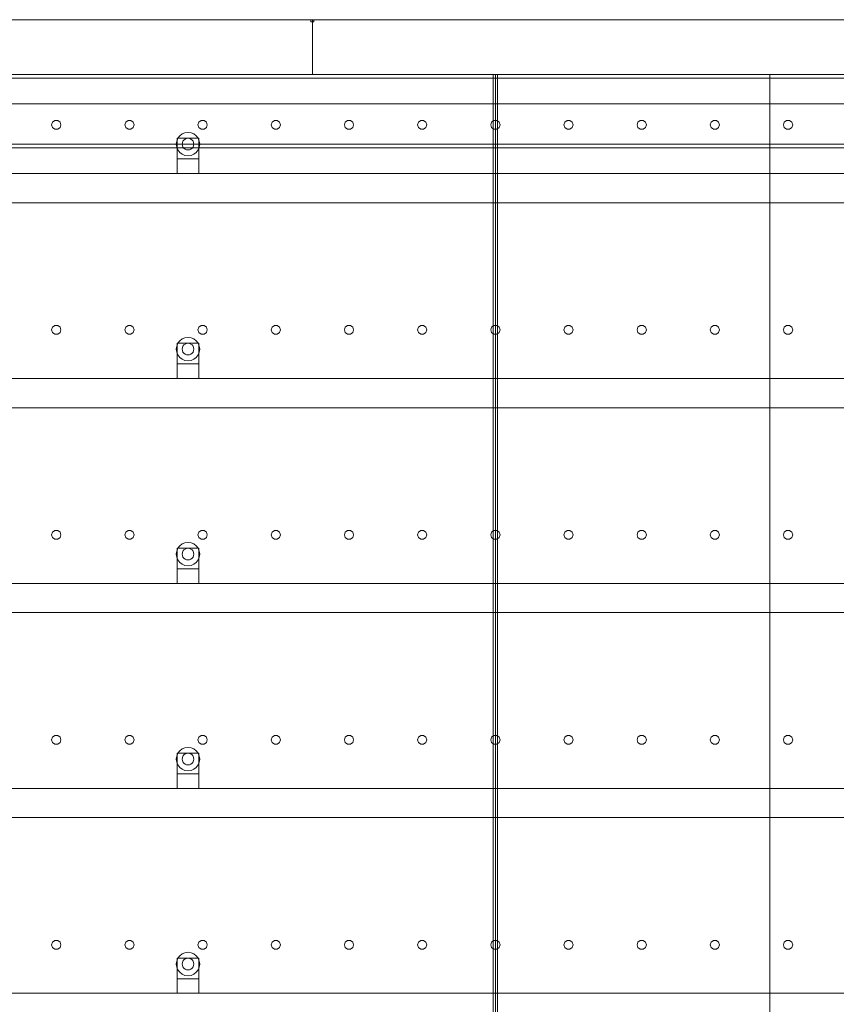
# Model space of a CAD drawing. Header units: millimetres. Extents: x -2233 to 65662, y -50530 to 6847.
# Tile 768 of 802: x 56811 to 57927, y 1655 to 3000. Entities that reach past the tile are written whole.
import ezdxf

# ---------------------------------------------------------------- set-up
doc = ezdxf.new("R2010")
doc.units = ezdxf.units.MM
doc.layers.add('lateral_secador', color=7, linetype='Continuous', lineweight=0)

msp = doc.modelspace()

# ---------------------------------------------------------------- linework, layer by layer
at = {"layer": 'lateral_secador'}
for p, q in [((56211.134, 3000), (57211.134, 3000)), ((57209.134, 3000), (57213.134, 3000)), ((57209.134, 3000), (57209.134, 2997)), ((57211.134, 2925), (57211.134, 3000)), ((57211.134, 3000), (58211.134, 3000)), ((57213.134, 2997), (57213.134, 3000)), ((57209.134, 2997), (57213.134, 2997)), ((40461.134, 2925), (60461.134, 2925)), ((40461.134, 2920), (60461.134, 2920)), ((56211.134, 2925), (57211.134, 2925)), ((56461.134, 2925), (57461.134, 2925)), ((57211.134, 2925), (58211.134, 2925)), ((57458.134, 2925), (57464.134, 2925)), ((57458.134, 2925), (57458.134, 60)), ((57461.134, 0), (57461.134, 2925)), ((57461.134, 2925), (57836.134, 2925)), ((57464.134, 60), (57464.134, 2925)), ((57836.134, 0), (57836.134, 2925)), ((57836.134, 2925), (58286.134, 2925)), ((57836.134, 2925), (57836.134, 1400)), ((40461.134, 2885), (60461.134, 2885)), ((56855.997, 2860.082), (56854.784, 2856.35)), ((56854.784, 2856.35), (56855.997, 2852.618)), ((56859.172, 2862.389), (56855.997, 2860.082)), ((56855.997, 2852.618), (56859.172, 2850.311)), ((56863.096, 2862.389), (56859.172, 2862.389)), ((56866.271, 2860.082), (56863.096, 2862.389)), ((56863.096, 2850.311), (56866.271, 2852.618)), ((56867.484, 2856.35), (56866.271, 2860.082)), ((56866.271, 2852.618), (56867.484, 2856.35)), ((56955.997, 2860.082), (56954.784, 2856.35)), ((56954.784, 2856.35), (56955.997, 2852.618)), ((56959.172, 2862.389), (56955.997, 2860.082)), ((56955.997, 2852.618), (56959.172, 2850.311)), ((56963.096, 2862.389), (56959.172, 2862.389)), ((56966.271, 2860.082), (56963.096, 2862.389)), ((56963.096, 2850.311), (56966.271, 2852.618)), ((56967.484, 2856.35), (56966.271, 2860.082)), ((56966.271, 2852.618), (56967.484, 2856.35)), ((57055.997, 2860.082), (57054.784, 2856.35)), ((57054.784, 2856.35), (57055.997, 2852.618)), ((57059.172, 2862.389), (57055.997, 2860.082)), ((57055.997, 2852.618), (57059.172, 2850.311)), ((57063.096, 2862.389), (57059.172, 2862.389)), ((57066.271, 2860.082), (57063.096, 2862.389)), ((57063.096, 2850.311), (57066.271, 2852.618)), ((57067.484, 2856.35), (57066.271, 2860.082)), ((57066.271, 2852.618), (57067.484, 2856.35)), ((57155.997, 2860.082), (57154.784, 2856.35)), ((57154.784, 2856.35), (57155.997, 2852.618)), ((57159.172, 2862.389), (57155.997, 2860.082)), ((57155.997, 2852.618), (57159.172, 2850.311)), ((57163.096, 2862.389), (57159.172, 2862.389)), ((57166.271, 2860.082), (57163.096, 2862.389)), ((57163.096, 2850.311), (57166.271, 2852.618)), ((57167.484, 2856.35), (57166.271, 2860.082)), ((57166.271, 2852.618), (57167.484, 2856.35)), ((57255.997, 2860.082), (57254.784, 2856.35)), ((57254.784, 2856.35), (57255.997, 2852.618)), ((57259.172, 2862.389), (57255.997, 2860.082)), ((57255.997, 2852.618), (57259.172, 2850.311)), ((57263.096, 2862.389), (57259.172, 2862.389)), ((57266.271, 2860.082), (57263.096, 2862.389)), ((57263.096, 2850.311), (57266.271, 2852.618)), ((57267.484, 2856.35), (57266.271, 2860.082)), ((57266.271, 2852.618), (57267.484, 2856.35)), ((57355.997, 2860.082), (57354.784, 2856.35)), ((57354.784, 2856.35), (57355.997, 2852.618)), ((57359.172, 2862.389), (57355.997, 2860.082)), ((57355.997, 2852.618), (57359.172, 2850.311)), ((57363.096, 2862.389), (57359.172, 2862.389)), ((57366.271, 2860.082), (57363.096, 2862.389)), ((57363.096, 2850.311), (57366.271, 2852.618)), ((57367.484, 2856.35), (57366.271, 2860.082)), ((57366.271, 2852.618), (57367.484, 2856.35)), ((57455.997, 2860.082), (57454.784, 2856.35)), ((57454.784, 2856.35), (57455.997, 2852.618)), ((57459.172, 2862.389), (57455.997, 2860.082)), ((57455.997, 2852.618), (57459.172, 2850.311)), ((57463.096, 2862.389), (57459.172, 2862.389)), ((57466.271, 2860.082), (57463.096, 2862.389)), ((57463.096, 2850.311), (57466.271, 2852.618)), ((57467.484, 2856.35), (57466.271, 2860.082)), ((57466.271, 2852.618), (57467.484, 2856.35)), ((57555.997, 2860.082), (57554.784, 2856.35)), ((57554.784, 2856.35), (57555.997, 2852.618)), ((57559.172, 2862.389), (57555.997, 2860.082)), ((57555.997, 2852.618), (57559.172, 2850.311)), ((57563.096, 2862.389), (57559.172, 2862.389)), ((57566.271, 2860.082), (57563.096, 2862.389)), ((57563.096, 2850.311), (57566.271, 2852.618)), ((57567.484, 2856.35), (57566.271, 2860.082)), ((57566.271, 2852.618), (57567.484, 2856.35)), ((57655.997, 2860.082), (57654.784, 2856.35)), ((57654.784, 2856.35), (57655.997, 2852.618)), ((57659.172, 2862.389), (57655.997, 2860.082)), ((57655.997, 2852.618), (57659.172, 2850.311)), ((57663.096, 2862.389), (57659.172, 2862.389)), ((57666.271, 2860.082), (57663.096, 2862.389)), ((57663.096, 2850.311), (57666.271, 2852.618)), ((57667.484, 2856.35), (57666.271, 2860.082)), ((57666.271, 2852.618), (57667.484, 2856.35)), ((57755.997, 2860.082), (57754.784, 2856.35)), ((57754.784, 2856.35), (57755.997, 2852.618)), ((57759.172, 2862.389), (57755.997, 2860.082)), ((57755.997, 2852.618), (57759.172, 2850.311)), ((57763.096, 2862.389), (57759.172, 2862.389)), ((57766.271, 2860.082), (57763.096, 2862.389)), ((57763.096, 2850.311), (57766.271, 2852.618)), ((57767.484, 2856.35), (57766.271, 2860.082)), ((57766.271, 2852.618), (57767.484, 2856.35)), ((57855.997, 2860.082), (57854.784, 2856.35)), ((57854.784, 2856.35), (57855.997, 2852.618)), ((57859.172, 2862.389), (57855.997, 2860.082)), ((57855.997, 2852.618), (57859.172, 2850.311)), ((57863.096, 2862.389), (57859.172, 2862.389)), ((57866.271, 2860.082), (57863.096, 2862.389)), ((57863.096, 2850.311), (57866.271, 2852.618)), ((57867.484, 2856.35), (57866.271, 2860.082)), ((57866.271, 2852.618), (57867.484, 2856.35)), ((56859.172, 2850.311), (56863.096, 2850.311)), ((56959.172, 2850.311), (56963.096, 2850.311)), ((57027.277, 2838), (57025.679, 2834.141)), ((57026.134, 2838), (57056.134, 2838)), ((57026.134, 2838), (57026.134, 2810)), ((57029.82, 2841.314), (57027.277, 2838)), ((57033.134, 2843.856), (57029.82, 2841.314)), ((57036.993, 2845.455), (57033.134, 2843.856)), ((57041.134, 2846), (57036.993, 2845.455)), ((57041.134, 2838), (57039.063, 2837.727)), ((57045.275, 2845.455), (57041.134, 2846)), ((57043.204, 2837.727), (57041.134, 2838)), ((57049.134, 2843.856), (57045.275, 2845.455)), ((57052.448, 2841.314), (57049.134, 2843.856)), ((57054.99, 2838), (57052.448, 2841.314)), ((57056.589, 2834.141), (57054.99, 2838)), ((57056.134, 2810), (57056.134, 2838)), ((57059.172, 2850.311), (57063.096, 2850.311)), ((57159.172, 2850.311), (57163.096, 2850.311)), ((57259.172, 2850.311), (57263.096, 2850.311)), ((57359.172, 2850.311), (57363.096, 2850.311)), ((57459.172, 2850.311), (57463.096, 2850.311)), ((57559.172, 2850.311), (57563.096, 2850.311)), ((57659.172, 2850.311), (57663.096, 2850.311)), ((57759.172, 2850.311), (57763.096, 2850.311)), ((57859.172, 2850.311), (57863.096, 2850.311)), ((40461.134, 2830), (60461.134, 2830)), ((40461.134, 2825), (60461.134, 2825)), ((57025.679, 2834.141), (57025.134, 2830)), ((57025.134, 2830), (57025.679, 2825.859)), ((57025.679, 2825.859), (57027.277, 2822)), ((57033.406, 2832.071), (57033.134, 2830)), ((57033.134, 2830), (57033.406, 2827.929)), ((57034.206, 2834), (57033.406, 2832.071)), ((57033.406, 2827.929), (57034.206, 2826)), ((57035.477, 2835.657), (57034.206, 2834)), ((57034.206, 2826), (57035.477, 2824.343)), ((57037.134, 2836.928), (57035.477, 2835.657)), ((57039.063, 2837.727), (57037.134, 2836.928)), ((57045.134, 2836.928), (57043.204, 2837.727)), ((57046.791, 2835.657), (57045.134, 2836.928)), ((57048.062, 2834), (57046.791, 2835.657)), ((57046.791, 2824.343), (57048.062, 2826)), ((57048.861, 2832.071), (57048.062, 2834)), ((57048.062, 2826), (57048.861, 2827.929)), ((57049.134, 2830), (57048.861, 2832.071)), ((57048.861, 2827.929), (57049.134, 2830)), ((57054.99, 2822), (57056.589, 2825.859)), ((57057.134, 2830), (57056.589, 2834.141)), ((57056.589, 2825.859), (57057.134, 2830)), ((57027.277, 2822), (57029.82, 2818.686)), ((57029.82, 2818.686), (57033.134, 2816.144)), ((57033.134, 2816.144), (57036.993, 2814.545)), ((57035.477, 2824.343), (57037.134, 2823.072)), ((57036.993, 2814.545), (57041.134, 2814)), ((57037.134, 2823.072), (57039.063, 2822.273)), ((57039.063, 2822.273), (57041.134, 2822)), ((57041.134, 2822), (57043.204, 2822.273)), ((57041.134, 2814), (57045.275, 2814.545)), ((57043.204, 2822.273), (57045.134, 2823.072)), ((57045.134, 2823.072), (57046.791, 2824.343)), ((57045.275, 2814.545), (57049.134, 2816.144)), ((57049.134, 2816.144), (57052.448, 2818.686)), ((57052.448, 2818.686), (57054.99, 2822)), ((57026.134, 2810), (57056.134, 2810)), ((57026.134, 2810), (57026.134, 2790)), ((57056.134, 2790), (57056.134, 2810)), ((40811.134, 2790), (60111.134, 2790)), ((57026.134, 2790), (57056.134, 2790)), ((40811.134, 2750), (60111.134, 2750)), ((56855.997, 2580.082), (56854.784, 2576.35)), ((56854.784, 2576.35), (56855.997, 2572.618)), ((56859.172, 2582.389), (56855.997, 2580.082)), ((56855.997, 2572.618), (56859.172, 2570.311)), ((56863.096, 2582.389), (56859.172, 2582.389)), ((56859.172, 2570.311), (56863.096, 2570.311)), ((56866.271, 2580.082), (56863.096, 2582.389)), ((56863.096, 2570.311), (56866.271, 2572.618)), ((56867.484, 2576.35), (56866.271, 2580.082)), ((56866.271, 2572.618), (56867.484, 2576.35)), ((56955.997, 2580.082), (56954.784, 2576.35)), ((56954.784, 2576.35), (56955.997, 2572.618)), ((56959.172, 2582.389), (56955.997, 2580.082)), ((56955.997, 2572.618), (56959.172, 2570.311)), ((56963.096, 2582.389), (56959.172, 2582.389)), ((56959.172, 2570.311), (56963.096, 2570.311)), ((56966.271, 2580.082), (56963.096, 2582.389)), ((56963.096, 2570.311), (56966.271, 2572.618)), ((56967.484, 2576.35), (56966.271, 2580.082)), ((56966.271, 2572.618), (56967.484, 2576.35)), ((57055.997, 2580.082), (57054.784, 2576.35)), ((57054.784, 2576.35), (57055.997, 2572.618)), ((57059.172, 2582.389), (57055.997, 2580.082)), ((57055.997, 2572.618), (57059.172, 2570.311)), ((57063.096, 2582.389), (57059.172, 2582.389)), ((57059.172, 2570.311), (57063.096, 2570.311)), ((57066.271, 2580.082), (57063.096, 2582.389)), ((57063.096, 2570.311), (57066.271, 2572.618)), ((57067.484, 2576.35), (57066.271, 2580.082)), ((57066.271, 2572.618), (57067.484, 2576.35)), ((57155.997, 2580.082), (57154.784, 2576.35)), ((57154.784, 2576.35), (57155.997, 2572.618)), ((57159.172, 2582.389), (57155.997, 2580.082)), ((57155.997, 2572.618), (57159.172, 2570.311)), ((57163.096, 2582.389), (57159.172, 2582.389)), ((57159.172, 2570.311), (57163.096, 2570.311)), ((57166.271, 2580.082), (57163.096, 2582.389)), ((57163.096, 2570.311), (57166.271, 2572.618)), ((57167.484, 2576.35), (57166.271, 2580.082)), ((57166.271, 2572.618), (57167.484, 2576.35)), ((57255.997, 2580.082), (57254.784, 2576.35)), ((57254.784, 2576.35), (57255.997, 2572.618)), ((57259.172, 2582.389), (57255.997, 2580.082)), ((57255.997, 2572.618), (57259.172, 2570.311)), ((57263.096, 2582.389), (57259.172, 2582.389)), ((57259.172, 2570.311), (57263.096, 2570.311)), ((57266.271, 2580.082), (57263.096, 2582.389)), ((57263.096, 2570.311), (57266.271, 2572.618)), ((57267.484, 2576.35), (57266.271, 2580.082)), ((57266.271, 2572.618), (57267.484, 2576.35)), ((57355.997, 2580.082), (57354.784, 2576.35)), ((57354.784, 2576.35), (57355.997, 2572.618)), ((57359.172, 2582.389), (57355.997, 2580.082)), ((57355.997, 2572.618), (57359.172, 2570.311)), ((57363.096, 2582.389), (57359.172, 2582.389)), ((57359.172, 2570.311), (57363.096, 2570.311)), ((57366.271, 2580.082), (57363.096, 2582.389)), ((57363.096, 2570.311), (57366.271, 2572.618)), ((57367.484, 2576.35), (57366.271, 2580.082)), ((57366.271, 2572.618), (57367.484, 2576.35)), ((57455.997, 2580.082), (57454.784, 2576.35)), ((57454.784, 2576.35), (57455.997, 2572.618)), ((57459.172, 2582.389), (57455.997, 2580.082)), ((57455.997, 2572.618), (57459.172, 2570.311)), ((57463.096, 2582.389), (57459.172, 2582.389)), ((57459.172, 2570.311), (57463.096, 2570.311)), ((57466.271, 2580.082), (57463.096, 2582.389)), ((57463.096, 2570.311), (57466.271, 2572.618)), ((57467.484, 2576.35), (57466.271, 2580.082)), ((57466.271, 2572.618), (57467.484, 2576.35)), ((57555.997, 2580.082), (57554.784, 2576.35)), ((57554.784, 2576.35), (57555.997, 2572.618)), ((57559.172, 2582.389), (57555.997, 2580.082)), ((57555.997, 2572.618), (57559.172, 2570.311)), ((57563.096, 2582.389), (57559.172, 2582.389)), ((57559.172, 2570.311), (57563.096, 2570.311)), ((57566.271, 2580.082), (57563.096, 2582.389)), ((57563.096, 2570.311), (57566.271, 2572.618)), ((57567.484, 2576.35), (57566.271, 2580.082)), ((57566.271, 2572.618), (57567.484, 2576.35)), ((57655.997, 2580.082), (57654.784, 2576.35)), ((57654.784, 2576.35), (57655.997, 2572.618)), ((57659.172, 2582.389), (57655.997, 2580.082)), ((57655.997, 2572.618), (57659.172, 2570.311)), ((57663.096, 2582.389), (57659.172, 2582.389)), ((57659.172, 2570.311), (57663.096, 2570.311)), ((57666.271, 2580.082), (57663.096, 2582.389)), ((57663.096, 2570.311), (57666.271, 2572.618)), ((57667.484, 2576.35), (57666.271, 2580.082)), ((57666.271, 2572.618), (57667.484, 2576.35)), ((57755.997, 2580.082), (57754.784, 2576.35)), ((57754.784, 2576.35), (57755.997, 2572.618)), ((57759.172, 2582.389), (57755.997, 2580.082)), ((57755.997, 2572.618), (57759.172, 2570.311)), ((57763.096, 2582.389), (57759.172, 2582.389)), ((57759.172, 2570.311), (57763.096, 2570.311)), ((57766.271, 2580.082), (57763.096, 2582.389)), ((57763.096, 2570.311), (57766.271, 2572.618)), ((57767.484, 2576.35), (57766.271, 2580.082)), ((57766.271, 2572.618), (57767.484, 2576.35)), ((57855.997, 2580.082), (57854.784, 2576.35)), ((57854.784, 2576.35), (57855.997, 2572.618)), ((57859.172, 2582.389), (57855.997, 2580.082)), ((57855.997, 2572.618), (57859.172, 2570.311)), ((57863.096, 2582.389), (57859.172, 2582.389)), ((57859.172, 2570.311), (57863.096, 2570.311)), ((57866.271, 2580.082), (57863.096, 2582.389)), ((57863.096, 2570.311), (57866.271, 2572.618)), ((57867.484, 2576.35), (57866.271, 2580.082)), ((57866.271, 2572.618), (57867.484, 2576.35)), ((57027.277, 2558), (57025.679, 2554.141)), ((57026.134, 2558), (57056.134, 2558)), ((57026.134, 2558), (57026.134, 2530)), ((57029.82, 2561.314), (57027.277, 2558)), ((57033.134, 2563.856), (57029.82, 2561.314)), ((57036.993, 2565.455), (57033.134, 2563.856)), ((57035.477, 2555.657), (57034.206, 2554)), ((57037.134, 2556.928), (57035.477, 2555.657)), ((57041.134, 2566), (57036.993, 2565.455)), ((57039.063, 2557.727), (57037.134, 2556.928)), ((57041.134, 2558), (57039.063, 2557.727)), ((57045.275, 2565.455), (57041.134, 2566)), ((57043.204, 2557.727), (57041.134, 2558)), ((57045.134, 2556.928), (57043.204, 2557.727)), ((57046.791, 2555.657), (57045.134, 2556.928)), ((57049.134, 2563.856), (57045.275, 2565.455)), ((57048.062, 2554), (57046.791, 2555.657)), ((57052.448, 2561.314), (57049.134, 2563.856)), ((57054.99, 2558), (57052.448, 2561.314)), ((57056.589, 2554.141), (57054.99, 2558)), ((57056.134, 2530), (57056.134, 2558)), ((57025.679, 2554.141), (57025.134, 2550)), ((57025.134, 2550), (57025.679, 2545.859)), ((57025.679, 2545.859), (57027.277, 2542)), ((57033.406, 2552.071), (57033.134, 2550)), ((57033.134, 2550), (57033.406, 2547.929)), ((57034.206, 2554), (57033.406, 2552.071)), ((57033.406, 2547.929), (57034.206, 2546)), ((57034.206, 2546), (57035.477, 2544.343)), ((57035.477, 2544.343), (57037.134, 2543.072)), ((57037.134, 2543.072), (57039.063, 2542.273)), ((57039.063, 2542.273), (57041.134, 2542)), ((57041.134, 2542), (57043.204, 2542.273)), ((57043.204, 2542.273), (57045.134, 2543.072)), ((57045.134, 2543.072), (57046.791, 2544.343)), ((57046.791, 2544.343), (57048.062, 2546)), ((57048.861, 2552.071), (57048.062, 2554)), ((57048.062, 2546), (57048.861, 2547.929)), ((57049.134, 2550), (57048.861, 2552.071)), ((57048.861, 2547.929), (57049.134, 2550)), ((57054.99, 2542), (57056.589, 2545.859)), ((57057.134, 2550), (57056.589, 2554.141)), ((57056.589, 2545.859), (57057.134, 2550)), ((57026.134, 2530), (57056.134, 2530)), ((57026.134, 2530), (57026.134, 2510)), ((57027.277, 2542), (57029.82, 2538.686)), ((57029.82, 2538.686), (57033.134, 2536.144)), ((57033.134, 2536.144), (57036.993, 2534.545)), ((57036.993, 2534.545), (57041.134, 2534)), ((57041.134, 2534), (57045.275, 2534.545)), ((57045.275, 2534.545), (57049.134, 2536.144)), ((57049.134, 2536.144), (57052.448, 2538.686)), ((57052.448, 2538.686), (57054.99, 2542)), ((57056.134, 2510), (57056.134, 2530)), ((40811.134, 2510), (60111.134, 2510)), ((57026.134, 2510), (57056.134, 2510)), ((40811.134, 2470), (60111.134, 2470)), ((56855.997, 2300.082), (56854.784, 2296.35)), ((56859.172, 2302.389), (56855.997, 2300.082)), ((56863.096, 2302.389), (56859.172, 2302.389)), ((56866.271, 2300.082), (56863.096, 2302.389)), ((56867.484, 2296.35), (56866.271, 2300.082)), ((56955.997, 2300.082), (56954.784, 2296.35)), ((56959.172, 2302.389), (56955.997, 2300.082)), ((56963.096, 2302.389), (56959.172, 2302.389)), ((56966.271, 2300.082), (56963.096, 2302.389)), ((56967.484, 2296.35), (56966.271, 2300.082)), ((57055.997, 2300.082), (57054.784, 2296.35)), ((57059.172, 2302.389), (57055.997, 2300.082)), ((57063.096, 2302.389), (57059.172, 2302.389)), ((57066.271, 2300.082), (57063.096, 2302.389)), ((57067.484, 2296.35), (57066.271, 2300.082)), ((57155.997, 2300.082), (57154.784, 2296.35)), ((57159.172, 2302.389), (57155.997, 2300.082)), ((57163.096, 2302.389), (57159.172, 2302.389)), ((57166.271, 2300.082), (57163.096, 2302.389)), ((57167.484, 2296.35), (57166.271, 2300.082)), ((57255.997, 2300.082), (57254.784, 2296.35)), ((57259.172, 2302.389), (57255.997, 2300.082)), ((57263.096, 2302.389), (57259.172, 2302.389)), ((57266.271, 2300.082), (57263.096, 2302.389)), ((57267.484, 2296.35), (57266.271, 2300.082)), ((57355.997, 2300.082), (57354.784, 2296.35)), ((57359.172, 2302.389), (57355.997, 2300.082)), ((57363.096, 2302.389), (57359.172, 2302.389)), ((57366.271, 2300.082), (57363.096, 2302.389)), ((57367.484, 2296.35), (57366.271, 2300.082)), ((57455.997, 2300.082), (57454.784, 2296.35)), ((57459.172, 2302.389), (57455.997, 2300.082)), ((57463.096, 2302.389), (57459.172, 2302.389)), ((57466.271, 2300.082), (57463.096, 2302.389)), ((57467.484, 2296.35), (57466.271, 2300.082)), ((57555.997, 2300.082), (57554.784, 2296.35)), ((57559.172, 2302.389), (57555.997, 2300.082)), ((57563.096, 2302.389), (57559.172, 2302.389)), ((57566.271, 2300.082), (57563.096, 2302.389)), ((57567.484, 2296.35), (57566.271, 2300.082)), ((57655.997, 2300.082), (57654.784, 2296.35)), ((57659.172, 2302.389), (57655.997, 2300.082)), ((57663.096, 2302.389), (57659.172, 2302.389)), ((57666.271, 2300.082), (57663.096, 2302.389)), ((57667.484, 2296.35), (57666.271, 2300.082)), ((57755.997, 2300.082), (57754.784, 2296.35)), ((57759.172, 2302.389), (57755.997, 2300.082)), ((57763.096, 2302.389), (57759.172, 2302.389)), ((57766.271, 2300.082), (57763.096, 2302.389)), ((57767.484, 2296.35), (57766.271, 2300.082)), ((57855.997, 2300.082), (57854.784, 2296.35)), ((57859.172, 2302.389), (57855.997, 2300.082)), ((57863.096, 2302.389), (57859.172, 2302.389)), ((57866.271, 2300.082), (57863.096, 2302.389)), ((57867.484, 2296.35), (57866.271, 2300.082)), ((56854.784, 2296.35), (56855.997, 2292.618)), ((56855.997, 2292.618), (56859.172, 2290.311)), ((56859.172, 2290.311), (56863.096, 2290.311)), ((56863.096, 2290.311), (56866.271, 2292.618)), ((56866.271, 2292.618), (56867.484, 2296.35)), ((56954.784, 2296.35), (56955.997, 2292.618)), ((56955.997, 2292.618), (56959.172, 2290.311)), ((56959.172, 2290.311), (56963.096, 2290.311)), ((56963.096, 2290.311), (56966.271, 2292.618)), ((56966.271, 2292.618), (56967.484, 2296.35)), ((57054.784, 2296.35), (57055.997, 2292.618)), ((57055.997, 2292.618), (57059.172, 2290.311)), ((57059.172, 2290.311), (57063.096, 2290.311)), ((57063.096, 2290.311), (57066.271, 2292.618)), ((57066.271, 2292.618), (57067.484, 2296.35)), ((57154.784, 2296.35), (57155.997, 2292.618)), ((57155.997, 2292.618), (57159.172, 2290.311)), ((57159.172, 2290.311), (57163.096, 2290.311)), ((57163.096, 2290.311), (57166.271, 2292.618)), ((57166.271, 2292.618), (57167.484, 2296.35)), ((57254.784, 2296.35), (57255.997, 2292.618)), ((57255.997, 2292.618), (57259.172, 2290.311)), ((57259.172, 2290.311), (57263.096, 2290.311)), ((57263.096, 2290.311), (57266.271, 2292.618)), ((57266.271, 2292.618), (57267.484, 2296.35)), ((57354.784, 2296.35), (57355.997, 2292.618)), ((57355.997, 2292.618), (57359.172, 2290.311)), ((57359.172, 2290.311), (57363.096, 2290.311)), ((57363.096, 2290.311), (57366.271, 2292.618)), ((57366.271, 2292.618), (57367.484, 2296.35)), ((57454.784, 2296.35), (57455.997, 2292.618)), ((57455.997, 2292.618), (57459.172, 2290.311)), ((57459.172, 2290.311), (57463.096, 2290.311)), ((57463.096, 2290.311), (57466.271, 2292.618)), ((57466.271, 2292.618), (57467.484, 2296.35)), ((57554.784, 2296.35), (57555.997, 2292.618)), ((57555.997, 2292.618), (57559.172, 2290.311)), ((57559.172, 2290.311), (57563.096, 2290.311)), ((57563.096, 2290.311), (57566.271, 2292.618)), ((57566.271, 2292.618), (57567.484, 2296.35)), ((57654.784, 2296.35), (57655.997, 2292.618)), ((57655.997, 2292.618), (57659.172, 2290.311)), ((57659.172, 2290.311), (57663.096, 2290.311)), ((57663.096, 2290.311), (57666.271, 2292.618)), ((57666.271, 2292.618), (57667.484, 2296.35)), ((57754.784, 2296.35), (57755.997, 2292.618)), ((57755.997, 2292.618), (57759.172, 2290.311)), ((57759.172, 2290.311), (57763.096, 2290.311)), ((57763.096, 2290.311), (57766.271, 2292.618)), ((57766.271, 2292.618), (57767.484, 2296.35)), ((57854.784, 2296.35), (57855.997, 2292.618)), ((57855.997, 2292.618), (57859.172, 2290.311)), ((57859.172, 2290.311), (57863.096, 2290.311)), ((57863.096, 2290.311), (57866.271, 2292.618)), ((57866.271, 2292.618), (57867.484, 2296.35)), ((57025.679, 2274.141), (57025.134, 2270)), ((57027.277, 2278), (57025.679, 2274.141)), ((57026.134, 2278), (57056.134, 2278)), ((57026.134, 2278), (57026.134, 2250)), ((57029.82, 2281.314), (57027.277, 2278)), ((57033.134, 2283.856), (57029.82, 2281.314)), ((57036.993, 2285.455), (57033.134, 2283.856)), ((57034.206, 2274), (57033.406, 2272.071)), ((57035.477, 2275.657), (57034.206, 2274)), ((57037.134, 2276.928), (57035.477, 2275.657)), ((57041.134, 2286), (57036.993, 2285.455)), ((57039.063, 2277.727), (57037.134, 2276.928)), ((57041.134, 2278), (57039.063, 2277.727)), ((57045.275, 2285.455), (57041.134, 2286)), ((57043.204, 2277.727), (57041.134, 2278)), ((57045.134, 2276.928), (57043.204, 2277.727)), ((57046.791, 2275.657), (57045.134, 2276.928)), ((57049.134, 2283.856), (57045.275, 2285.455)), ((57048.062, 2274), (57046.791, 2275.657)), ((57048.861, 2272.071), (57048.062, 2274)), ((57052.448, 2281.314), (57049.134, 2283.856)), ((57054.99, 2278), (57052.448, 2281.314)), ((57056.589, 2274.141), (57054.99, 2278)), ((57056.134, 2250), (57056.134, 2278)), ((57057.134, 2270), (57056.589, 2274.141)), ((57025.134, 2270), (57025.679, 2265.859)), ((57025.679, 2265.859), (57027.277, 2262)), ((57027.277, 2262), (57029.82, 2258.686)), ((57033.406, 2272.071), (57033.134, 2270)), ((57033.134, 2270), (57033.406, 2267.929)), ((57033.406, 2267.929), (57034.206, 2266)), ((57034.206, 2266), (57035.477, 2264.343)), ((57035.477, 2264.343), (57037.134, 2263.072)), ((57037.134, 2263.072), (57039.063, 2262.273)), ((57039.063, 2262.273), (57041.134, 2262)), ((57041.134, 2262), (57043.204, 2262.273)), ((57043.204, 2262.273), (57045.134, 2263.072)), ((57045.134, 2263.072), (57046.791, 2264.343)), ((57046.791, 2264.343), (57048.062, 2266)), ((57048.062, 2266), (57048.861, 2267.929)), ((57049.134, 2270), (57048.861, 2272.071)), ((57048.861, 2267.929), (57049.134, 2270)), ((57052.448, 2258.686), (57054.99, 2262)), ((57054.99, 2262), (57056.589, 2265.859)), ((57056.589, 2265.859), (57057.134, 2270)), ((57026.134, 2250), (57056.134, 2250)), ((57026.134, 2250), (57026.134, 2230)), ((57029.82, 2258.686), (57033.134, 2256.144)), ((57033.134, 2256.144), (57036.993, 2254.545)), ((57036.993, 2254.545), (57041.134, 2254)), ((57041.134, 2254), (57045.275, 2254.545)), ((57045.275, 2254.545), (57049.134, 2256.144)), ((57049.134, 2256.144), (57052.448, 2258.686)), ((57056.134, 2230), (57056.134, 2250)), ((40811.134, 2230), (60111.134, 2230)), ((57026.134, 2230), (57056.134, 2230)), ((40811.134, 2190), (60111.134, 2190)), ((56855.997, 2020.082), (56854.784, 2016.35)), ((56859.172, 2022.389), (56855.997, 2020.082)), ((56863.096, 2022.389), (56859.172, 2022.389)), ((56866.271, 2020.082), (56863.096, 2022.389)), ((56867.484, 2016.35), (56866.271, 2020.082)), ((56955.997, 2020.082), (56954.784, 2016.35)), ((56959.172, 2022.389), (56955.997, 2020.082)), ((56963.096, 2022.389), (56959.172, 2022.389)), ((56966.271, 2020.082), (56963.096, 2022.389)), ((56967.484, 2016.35), (56966.271, 2020.082)), ((57055.997, 2020.082), (57054.784, 2016.35)), ((57059.172, 2022.389), (57055.997, 2020.082)), ((57063.096, 2022.389), (57059.172, 2022.389)), ((57066.271, 2020.082), (57063.096, 2022.389)), ((57067.484, 2016.35), (57066.271, 2020.082)), ((57155.997, 2020.082), (57154.784, 2016.35)), ((57159.172, 2022.389), (57155.997, 2020.082)), ((57163.096, 2022.389), (57159.172, 2022.389)), ((57166.271, 2020.082), (57163.096, 2022.389)), ((57167.484, 2016.35), (57166.271, 2020.082)), ((57255.997, 2020.082), (57254.784, 2016.35)), ((57259.172, 2022.389), (57255.997, 2020.082)), ((57263.096, 2022.389), (57259.172, 2022.389)), ((57266.271, 2020.082), (57263.096, 2022.389)), ((57267.484, 2016.35), (57266.271, 2020.082)), ((57355.997, 2020.082), (57354.784, 2016.35)), ((57359.172, 2022.389), (57355.997, 2020.082)), ((57363.096, 2022.389), (57359.172, 2022.389)), ((57366.271, 2020.082), (57363.096, 2022.389)), ((57367.484, 2016.35), (57366.271, 2020.082)), ((57455.997, 2020.082), (57454.784, 2016.35)), ((57459.172, 2022.389), (57455.997, 2020.082)), ((57463.096, 2022.389), (57459.172, 2022.389)), ((57466.271, 2020.082), (57463.096, 2022.389)), ((57467.484, 2016.35), (57466.271, 2020.082)), ((57555.997, 2020.082), (57554.784, 2016.35)), ((57559.172, 2022.389), (57555.997, 2020.082)), ((57563.096, 2022.389), (57559.172, 2022.389)), ((57566.271, 2020.082), (57563.096, 2022.389)), ((57567.484, 2016.35), (57566.271, 2020.082)), ((57655.997, 2020.082), (57654.784, 2016.35)), ((57659.172, 2022.389), (57655.997, 2020.082)), ((57663.096, 2022.389), (57659.172, 2022.389)), ((57666.271, 2020.082), (57663.096, 2022.389)), ((57667.484, 2016.35), (57666.271, 2020.082)), ((57755.997, 2020.082), (57754.784, 2016.35)), ((57759.172, 2022.389), (57755.997, 2020.082)), ((57763.096, 2022.389), (57759.172, 2022.389)), ((57766.271, 2020.082), (57763.096, 2022.389)), ((57767.484, 2016.35), (57766.271, 2020.082)), ((57855.997, 2020.082), (57854.784, 2016.35)), ((57859.172, 2022.389), (57855.997, 2020.082)), ((57863.096, 2022.389), (57859.172, 2022.389)), ((57866.271, 2020.082), (57863.096, 2022.389)), ((57867.484, 2016.35), (57866.271, 2020.082)), ((56854.784, 2016.35), (56855.997, 2012.618)), ((56855.997, 2012.618), (56859.172, 2010.311)), ((56859.172, 2010.311), (56863.096, 2010.311)), ((56863.096, 2010.311), (56866.271, 2012.618)), ((56866.271, 2012.618), (56867.484, 2016.35)), ((56954.784, 2016.35), (56955.997, 2012.618)), ((56955.997, 2012.618), (56959.172, 2010.311)), ((56959.172, 2010.311), (56963.096, 2010.311)), ((56963.096, 2010.311), (56966.271, 2012.618)), ((56966.271, 2012.618), (56967.484, 2016.35)), ((57036.993, 2005.455), (57033.134, 2003.856)), ((57041.134, 2006), (57036.993, 2005.455)), ((57045.275, 2005.455), (57041.134, 2006)), ((57049.134, 2003.856), (57045.275, 2005.455)), ((57054.784, 2016.35), (57055.997, 2012.618)), ((57055.997, 2012.618), (57059.172, 2010.311)), ((57059.172, 2010.311), (57063.096, 2010.311)), ((57063.096, 2010.311), (57066.271, 2012.618)), ((57066.271, 2012.618), (57067.484, 2016.35)), ((57154.784, 2016.35), (57155.997, 2012.618)), ((57155.997, 2012.618), (57159.172, 2010.311)), ((57159.172, 2010.311), (57163.096, 2010.311)), ((57163.096, 2010.311), (57166.271, 2012.618)), ((57166.271, 2012.618), (57167.484, 2016.35)), ((57254.784, 2016.35), (57255.997, 2012.618)), ((57255.997, 2012.618), (57259.172, 2010.311)), ((57259.172, 2010.311), (57263.096, 2010.311)), ((57263.096, 2010.311), (57266.271, 2012.618)), ((57266.271, 2012.618), (57267.484, 2016.35)), ((57354.784, 2016.35), (57355.997, 2012.618)), ((57355.997, 2012.618), (57359.172, 2010.311)), ((57359.172, 2010.311), (57363.096, 2010.311)), ((57363.096, 2010.311), (57366.271, 2012.618)), ((57366.271, 2012.618), (57367.484, 2016.35)), ((57454.784, 2016.35), (57455.997, 2012.618)), ((57455.997, 2012.618), (57459.172, 2010.311)), ((57459.172, 2010.311), (57463.096, 2010.311)), ((57463.096, 2010.311), (57466.271, 2012.618)), ((57466.271, 2012.618), (57467.484, 2016.35)), ((57554.784, 2016.35), (57555.997, 2012.618)), ((57555.997, 2012.618), (57559.172, 2010.311)), ((57559.172, 2010.311), (57563.096, 2010.311)), ((57563.096, 2010.311), (57566.271, 2012.618)), ((57566.271, 2012.618), (57567.484, 2016.35)), ((57654.784, 2016.35), (57655.997, 2012.618)), ((57655.997, 2012.618), (57659.172, 2010.311)), ((57659.172, 2010.311), (57663.096, 2010.311)), ((57663.096, 2010.311), (57666.271, 2012.618)), ((57666.271, 2012.618), (57667.484, 2016.35)), ((57754.784, 2016.35), (57755.997, 2012.618)), ((57755.997, 2012.618), (57759.172, 2010.311)), ((57759.172, 2010.311), (57763.096, 2010.311)), ((57763.096, 2010.311), (57766.271, 2012.618)), ((57766.271, 2012.618), (57767.484, 2016.35)), ((57854.784, 2016.35), (57855.997, 2012.618)), ((57855.997, 2012.618), (57859.172, 2010.311)), ((57859.172, 2010.311), (57863.096, 2010.311)), ((57863.096, 2010.311), (57866.271, 2012.618)), ((57866.271, 2012.618), (57867.484, 2016.35)), ((57025.679, 1994.141), (57025.134, 1990)), ((57027.277, 1998), (57025.679, 1994.141)), ((57026.134, 1998), (57056.134, 1998)), ((57026.134, 1998), (57026.134, 1970)), ((57029.82, 2001.314), (57027.277, 1998)), ((57033.134, 2003.856), (57029.82, 2001.314)), ((57033.406, 1992.071), (57033.134, 1990)), ((57034.206, 1994), (57033.406, 1992.071)), ((57035.477, 1995.657), (57034.206, 1994)), ((57037.134, 1996.928), (57035.477, 1995.657)), ((57039.063, 1997.727), (57037.134, 1996.928)), ((57041.134, 1998), (57039.063, 1997.727)), ((57043.204, 1997.727), (57041.134, 1998)), ((57045.134, 1996.928), (57043.204, 1997.727)), ((57046.791, 1995.657), (57045.134, 1996.928)), ((57048.062, 1994), (57046.791, 1995.657)), ((57048.861, 1992.071), (57048.062, 1994)), ((57049.134, 1990), (57048.861, 1992.071)), ((57052.448, 2001.314), (57049.134, 2003.856)), ((57054.99, 1998), (57052.448, 2001.314)), ((57056.589, 1994.141), (57054.99, 1998)), ((57056.134, 1970), (57056.134, 1998)), ((57057.134, 1990), (57056.589, 1994.141)), ((57025.134, 1990), (57025.679, 1985.859)), ((57025.679, 1985.859), (57027.277, 1982)), ((57027.277, 1982), (57029.82, 1978.686)), ((57029.82, 1978.686), (57033.134, 1976.144)), ((57033.134, 1990), (57033.406, 1987.929)), ((57033.406, 1987.929), (57034.206, 1986)), ((57034.206, 1986), (57035.477, 1984.343)), ((57035.477, 1984.343), (57037.134, 1983.072)), ((57037.134, 1983.072), (57039.063, 1982.273)), ((57039.063, 1982.273), (57041.134, 1982)), ((57041.134, 1982), (57043.204, 1982.273)), ((57043.204, 1982.273), (57045.134, 1983.072)), ((57045.134, 1983.072), (57046.791, 1984.343)), ((57046.791, 1984.343), (57048.062, 1986)), ((57048.062, 1986), (57048.861, 1987.929)), ((57048.861, 1987.929), (57049.134, 1990)), ((57049.134, 1976.144), (57052.448, 1978.686)), ((57052.448, 1978.686), (57054.99, 1982)), ((57054.99, 1982), (57056.589, 1985.859)), ((57056.589, 1985.859), (57057.134, 1990)), ((57026.134, 1970), (57056.134, 1970)), ((57026.134, 1970), (57026.134, 1950)), ((57033.134, 1976.144), (57036.993, 1974.545)), ((57036.993, 1974.545), (57041.134, 1974)), ((57041.134, 1974), (57045.275, 1974.545)), ((57045.275, 1974.545), (57049.134, 1976.144)), ((57056.134, 1950), (57056.134, 1970)), ((40811.134, 1950), (60111.134, 1950)), ((57026.134, 1950), (57056.134, 1950)), ((40811.134, 1910), (60111.134, 1910)), ((56855.997, 1740.082), (56854.784, 1736.35)), ((56854.784, 1736.35), (56855.997, 1732.618)), ((56859.172, 1742.389), (56855.997, 1740.082)), ((56863.096, 1742.389), (56859.172, 1742.389)), ((56866.271, 1740.082), (56863.096, 1742.389)), ((56867.484, 1736.35), (56866.271, 1740.082)), ((56866.271, 1732.618), (56867.484, 1736.35)), ((56955.997, 1740.082), (56954.784, 1736.35)), ((56954.784, 1736.35), (56955.997, 1732.618)), ((56959.172, 1742.389), (56955.997, 1740.082)), ((56963.096, 1742.389), (56959.172, 1742.389)), ((56966.271, 1740.082), (56963.096, 1742.389)), ((56967.484, 1736.35), (56966.271, 1740.082)), ((56966.271, 1732.618), (56967.484, 1736.35)), ((57055.997, 1740.082), (57054.784, 1736.35)), ((57054.784, 1736.35), (57055.997, 1732.618)), ((57059.172, 1742.389), (57055.997, 1740.082)), ((57063.096, 1742.389), (57059.172, 1742.389)), ((57066.271, 1740.082), (57063.096, 1742.389)), ((57067.484, 1736.35), (57066.271, 1740.082)), ((57066.271, 1732.618), (57067.484, 1736.35)), ((57155.997, 1740.082), (57154.784, 1736.35)), ((57154.784, 1736.35), (57155.997, 1732.618)), ((57159.172, 1742.389), (57155.997, 1740.082)), ((57163.096, 1742.389), (57159.172, 1742.389)), ((57166.271, 1740.082), (57163.096, 1742.389)), ((57167.484, 1736.35), (57166.271, 1740.082)), ((57166.271, 1732.618), (57167.484, 1736.35)), ((57255.997, 1740.082), (57254.784, 1736.35)), ((57254.784, 1736.35), (57255.997, 1732.618)), ((57259.172, 1742.389), (57255.997, 1740.082)), ((57263.096, 1742.389), (57259.172, 1742.389)), ((57266.271, 1740.082), (57263.096, 1742.389)), ((57267.484, 1736.35), (57266.271, 1740.082)), ((57266.271, 1732.618), (57267.484, 1736.35)), ((57355.997, 1740.082), (57354.784, 1736.35)), ((57354.784, 1736.35), (57355.997, 1732.618)), ((57359.172, 1742.389), (57355.997, 1740.082)), ((57363.096, 1742.389), (57359.172, 1742.389)), ((57366.271, 1740.082), (57363.096, 1742.389)), ((57367.484, 1736.35), (57366.271, 1740.082)), ((57366.271, 1732.618), (57367.484, 1736.35)), ((57455.997, 1740.082), (57454.784, 1736.35)), ((57454.784, 1736.35), (57455.997, 1732.618)), ((57459.172, 1742.389), (57455.997, 1740.082)), ((57463.096, 1742.389), (57459.172, 1742.389)), ((57466.271, 1740.082), (57463.096, 1742.389)), ((57467.484, 1736.35), (57466.271, 1740.082)), ((57466.271, 1732.618), (57467.484, 1736.35)), ((57555.997, 1740.082), (57554.784, 1736.35)), ((57554.784, 1736.35), (57555.997, 1732.618)), ((57559.172, 1742.389), (57555.997, 1740.082)), ((57563.096, 1742.389), (57559.172, 1742.389)), ((57566.271, 1740.082), (57563.096, 1742.389)), ((57567.484, 1736.35), (57566.271, 1740.082)), ((57566.271, 1732.618), (57567.484, 1736.35)), ((57655.997, 1740.082), (57654.784, 1736.35)), ((57654.784, 1736.35), (57655.997, 1732.618)), ((57659.172, 1742.389), (57655.997, 1740.082)), ((57663.096, 1742.389), (57659.172, 1742.389)), ((57666.271, 1740.082), (57663.096, 1742.389)), ((57667.484, 1736.35), (57666.271, 1740.082)), ((57666.271, 1732.618), (57667.484, 1736.35)), ((57755.997, 1740.082), (57754.784, 1736.35)), ((57754.784, 1736.35), (57755.997, 1732.618)), ((57759.172, 1742.389), (57755.997, 1740.082)), ((57763.096, 1742.389), (57759.172, 1742.389)), ((57766.271, 1740.082), (57763.096, 1742.389)), ((57767.484, 1736.35), (57766.271, 1740.082)), ((57766.271, 1732.618), (57767.484, 1736.35)), ((57855.997, 1740.082), (57854.784, 1736.35)), ((57854.784, 1736.35), (57855.997, 1732.618)), ((57859.172, 1742.389), (57855.997, 1740.082)), ((57863.096, 1742.389), (57859.172, 1742.389)), ((57866.271, 1740.082), (57863.096, 1742.389)), ((57867.484, 1736.35), (57866.271, 1740.082)), ((57866.271, 1732.618), (57867.484, 1736.35)), ((56855.997, 1732.618), (56859.172, 1730.311)), ((56859.172, 1730.311), (56863.096, 1730.311)), ((56863.096, 1730.311), (56866.271, 1732.618)), ((56955.997, 1732.618), (56959.172, 1730.311)), ((56959.172, 1730.311), (56963.096, 1730.311)), ((56963.096, 1730.311), (56966.271, 1732.618)), ((57033.134, 1723.856), (57029.82, 1721.314)), ((57036.993, 1725.455), (57033.134, 1723.856)), ((57041.134, 1726), (57036.993, 1725.455)), ((57045.275, 1725.455), (57041.134, 1726)), ((57049.134, 1723.856), (57045.275, 1725.455)), ((57052.448, 1721.314), (57049.134, 1723.856)), ((57055.997, 1732.618), (57059.172, 1730.311)), ((57059.172, 1730.311), (57063.096, 1730.311)), ((57063.096, 1730.311), (57066.271, 1732.618)), ((57155.997, 1732.618), (57159.172, 1730.311)), ((57159.172, 1730.311), (57163.096, 1730.311)), ((57163.096, 1730.311), (57166.271, 1732.618)), ((57255.997, 1732.618), (57259.172, 1730.311)), ((57259.172, 1730.311), (57263.096, 1730.311)), ((57263.096, 1730.311), (57266.271, 1732.618)), ((57355.997, 1732.618), (57359.172, 1730.311)), ((57359.172, 1730.311), (57363.096, 1730.311)), ((57363.096, 1730.311), (57366.271, 1732.618)), ((57455.997, 1732.618), (57459.172, 1730.311)), ((57459.172, 1730.311), (57463.096, 1730.311)), ((57463.096, 1730.311), (57466.271, 1732.618)), ((57555.997, 1732.618), (57559.172, 1730.311)), ((57559.172, 1730.311), (57563.096, 1730.311)), ((57563.096, 1730.311), (57566.271, 1732.618)), ((57655.997, 1732.618), (57659.172, 1730.311)), ((57659.172, 1730.311), (57663.096, 1730.311)), ((57663.096, 1730.311), (57666.271, 1732.618)), ((57755.997, 1732.618), (57759.172, 1730.311)), ((57759.172, 1730.311), (57763.096, 1730.311)), ((57763.096, 1730.311), (57766.271, 1732.618)), ((57855.997, 1732.618), (57859.172, 1730.311)), ((57859.172, 1730.311), (57863.096, 1730.311)), ((57863.096, 1730.311), (57866.271, 1732.618)), ((57025.679, 1714.141), (57025.134, 1710)), ((57025.134, 1710), (57025.679, 1705.859)), ((57027.277, 1718), (57025.679, 1714.141)), ((57026.134, 1718), (57056.134, 1718)), ((57026.134, 1718), (57026.134, 1690)), ((57029.82, 1721.314), (57027.277, 1718)), ((57033.406, 1712.071), (57033.134, 1710)), ((57033.134, 1710), (57033.406, 1707.929)), ((57034.206, 1714), (57033.406, 1712.071)), ((57035.477, 1715.657), (57034.206, 1714)), ((57037.134, 1716.928), (57035.477, 1715.657)), ((57039.063, 1717.727), (57037.134, 1716.928)), ((57041.134, 1718), (57039.063, 1717.727)), ((57043.204, 1717.727), (57041.134, 1718)), ((57045.134, 1716.928), (57043.204, 1717.727)), ((57046.791, 1715.657), (57045.134, 1716.928)), ((57048.062, 1714), (57046.791, 1715.657)), ((57048.861, 1712.071), (57048.062, 1714)), ((57049.134, 1710), (57048.861, 1712.071)), ((57048.861, 1707.929), (57049.134, 1710)), ((57054.99, 1718), (57052.448, 1721.314)), ((57056.589, 1714.141), (57054.99, 1718)), ((57056.134, 1690), (57056.134, 1718)), ((57057.134, 1710), (57056.589, 1714.141)), ((57056.589, 1705.859), (57057.134, 1710)), ((57025.679, 1705.859), (57027.277, 1702)), ((57027.277, 1702), (57029.82, 1698.686)), ((57029.82, 1698.686), (57033.134, 1696.144)), ((57033.134, 1696.144), (57036.993, 1694.545)), ((57033.406, 1707.929), (57034.206, 1706)), ((57034.206, 1706), (57035.477, 1704.343)), ((57035.477, 1704.343), (57037.134, 1703.072)), ((57037.134, 1703.072), (57039.063, 1702.273)), ((57039.063, 1702.273), (57041.134, 1702)), ((57041.134, 1702), (57043.204, 1702.273)), ((57043.204, 1702.273), (57045.134, 1703.072)), ((57045.134, 1703.072), (57046.791, 1704.343)), ((57045.275, 1694.545), (57049.134, 1696.144)), ((57046.791, 1704.343), (57048.062, 1706)), ((57048.062, 1706), (57048.861, 1707.929)), ((57049.134, 1696.144), (57052.448, 1698.686)), ((57052.448, 1698.686), (57054.99, 1702)), ((57054.99, 1702), (57056.589, 1705.859)), ((57026.134, 1690), (57056.134, 1690)), ((57026.134, 1690), (57026.134, 1670)), ((57036.993, 1694.545), (57041.134, 1694)), ((57041.134, 1694), (57045.275, 1694.545)), ((57056.134, 1670), (57056.134, 1690)), ((40811.134, 1670), (60111.134, 1670)), ((57026.134, 1670), (57056.134, 1670))]:
    msp.add_line(p, q, dxfattribs=at)

doc.saveas('drawing.dxf')
